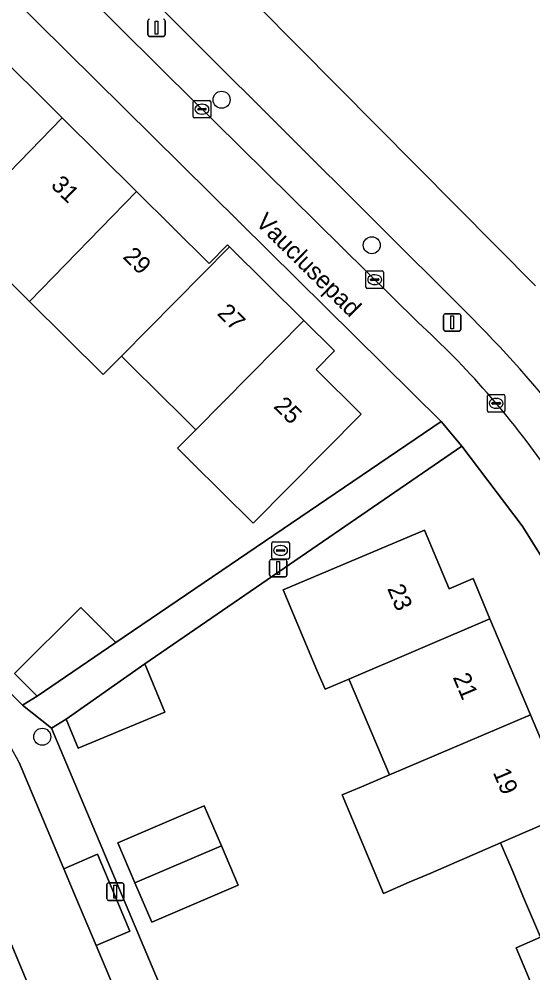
# Model space of a CAD drawing. Extents: x 157767 to 159172, y 387839 to 389425.
# Drawn here: x 158847.4 to 158876.8, y 388579.3 to 388634 of the extents above; entities that cross this region are included whole.
import ezdxf

# ---------------------------------------------------------------- set-up
doc = ezdxf.new("R2010")
doc.units = 0
for name, color, linetype in [('IMGEO_Berm_groen', 7, 'Continuous'), ('IMGEO_Boom', 7, 'Continuous'), ('IMGEO_Erf', 7, 'Continuous'), ('IMGEO_Fietspad_gesloten', 7, 'Continuous'), ('IMGEO_Groenvoorziening', 7, 'Continuous'), ('IMGEO_Kolk', 7, 'Continuous'), ('IMGEO_Lichtmast', 7, 'Continuous'), ('IMGEO_Openbare_ruimte_label', 7, 'Continuous'), ('IMGEO_Pand', 7, 'Continuous'), ('IMGEO_Pand_nummerreeks', 7, 'Continuous'), ('IMGEO_Parkeervlak_open', 7, 'Continuous'), ('IMGEO_Rijbaan_lokaal_open', 7, 'Continuous'), ('IMGEO_Voetpad_open', 7, 'Continuous')]:
    doc.layers.add(name, color=color, linetype=linetype)

msp = doc.modelspace()

# ---------------------------------------------------------------- linework, layer by layer
at = {"layer": 'IMGEO_Berm_groen'}
for points in [[(158872.967, 388617.185), (158852.321, 388637.762), (158839.65, 388650.427), (158830.167, 388657.971), (158826.059, 388659.809), (158825.678, 388658.884), (158824.764, 388659.293), (158824.169, 388657.847), (158823.032, 388655.085)], [(158841.179, 388645.31), (158855.71, 388630.903), (158870.24, 388616.57)]]:
    msp.add_lwpolyline(points, dxfattribs=at)
for centre, radius, start, end in [((158820.197, 388564.015), 74.912, 31.34428, 45.21669), ((158835.435, 388578.428), 51.635, 35.0275, 47.6194)]:
    msp.add_arc(centre, radius, start, end, dxfattribs=at)
at = {"layer": 'IMGEO_Boom'}
for centre in [(158858.984, 388629.327), (158867.599, 388620.984), (158848.693, 388592.803)]:
    msp.add_circle(centre, 0.489, dxfattribs=at)
at = {"layer": 'IMGEO_Erf'}
for points in [[(158835.319, 388645.67), (158828.442, 388648.544), (158818.335, 388623.918), (158818.268, 388623.756), (158847.551, 388594.611), (158848.397, 388595.125), (158847.102, 388596.428), (158850.912, 388600.212), (158852.906, 388598.205), (158871.583, 388610.87), (158838.465, 388643.575)], [(158845.595, 388632.496), (158849.836, 388628.296), (158854.102, 388624.072), (158858.275, 388619.939), (158859.328, 388621.002), (158859.438, 388620.893), (158863.701, 388616.672), (158865.461, 388614.929), (158864.401, 388613.858), (158866.988, 388611.296), (158860.794, 388605.041), (158857.241, 388608.559), (158856.447, 388609.346), (158857.418, 388610.327), (158857.495, 388610.404), (158857.388, 388610.51), (158856.308, 388611.58), (158855.876, 388612.008), (158853.299, 388614.56), (158853.232, 388614.626), (158852.183, 388613.567), (158847.958, 388617.75), (158843.694, 388621.973)], [(158878.124, 388601.869), (158876.222, 388604.888), (158872.771, 388609.467), (158854.58, 388596.979), (158855.727, 388594.211), (158850.745, 388592.146), (158850.054, 388593.812), (158849.228, 388593.301), (158876.815, 388527.904), (158877.046, 388528.002), (158882.644, 388530.369), (158895.978, 388536.007), (158905.332, 388539.962), (158905.758, 388540.142), (158886.464, 388585.803)], [(158878.2, 388575.191), (158875.875, 388580.707), (158877.272, 388581.307), (158876.31, 388583.589), (158875.686, 388585.07), (158874.99, 388586.719), (158870.981, 388584.983), (158869.751, 388584.455), (158868.279, 388583.817), (158865.896, 388589.468), (158867.01, 388589.938), (158868.608, 388590.612), (158866.329, 388596.019), (158866.29, 388596.111), (158864.918, 388595.525), (158864.453, 388596.627), (158862.511, 388601.234), (158870.618, 388604.652), (158872.036, 388601.289), (158873.41, 388601.868), (158874.381, 388599.565), (158876.703, 388594.056), (158878.994, 388588.621)]]:
    msp.add_lwpolyline(points, dxfattribs=at)
msp.add_lwpolyline([(158859.941, 388584.295), (158854.982, 388582.168), (158854.011, 388584.431), (158853.031, 388586.715), (158857.99, 388588.842), (158858.978, 388586.539)], close=True, dxfattribs=at)
at = {"layer": 'IMGEO_Fietspad_gesloten'}
for points in [[(158876.988, 388618.656), (158847.414, 388648.473), (158845.428, 388650.459), (158840.383, 388654.989), (158834.525, 388659.875), (158828.614, 388663.331), (158823.974, 388665.504)], [(158820.739, 388662.189), (158821.601, 388661.803), (158825.145, 388660.218), (158826.059, 388659.809), (158830.167, 388657.971), (158839.65, 388650.427), (158852.321, 388637.762), (158872.967, 388617.185)]]:
    msp.add_lwpolyline(points, dxfattribs=at)
msp.add_arc((158820.197, 388564.015), 74.912, 31.34428, 45.21669, dxfattribs=at)
at = {"layer": 'IMGEO_Groenvoorziening'}
msp.add_lwpolyline([(158921.973, 388667.779), (158872.188, 388678.431), (158867.491, 388672.751), (158865.537, 388670.388), (158848.374, 388649.634), (158847.414, 388648.473), (158876.988, 388618.656)], dxfattribs=at)
at = {"layer": 'IMGEO_Kolk'}
for p, q in [((158857.355, 388628.358), (158857.355, 388629.21)), ((158857.43, 388629.284), (158858.282, 388629.284)), ((158857.614, 388628.778), (158857.614, 388628.79)), ((158857.657, 388628.827), (158858.055, 388628.827)), ((158857.843, 388629.064), (158857.868, 388629.064)), ((158858.098, 388628.79), (158858.098, 388628.778)), ((158858.356, 388629.21), (158858.356, 388628.358)), ((158858.282, 388628.284), (158857.43, 388628.284)), ((158858.052, 388628.741), (158857.654, 388628.741)), ((158857.866, 388628.504), (158857.841, 388628.504)), ((158867.341, 388619.507), (158868.193, 388619.507)), ((158867.266, 388618.581), (158867.266, 388619.433)), ((158867.525, 388619.001), (158867.525, 388619.013)), ((158867.963, 388618.964), (158867.565, 388618.964)), ((158867.568, 388619.05), (158867.966, 388619.05)), ((158867.754, 388619.287), (158867.779, 388619.287)), ((158868.009, 388619.013), (158868.009, 388619.001)), ((158868.267, 388619.433), (158868.267, 388618.581)), ((158868.193, 388618.507), (158867.341, 388618.507)), ((158867.777, 388618.727), (158867.752, 388618.727)), ((158874.311, 388612.417), (158875.163, 388612.417)), ((158874.236, 388611.491), (158874.236, 388612.343)), ((158874.495, 388611.911), (158874.495, 388611.923)), ((158874.933, 388611.874), (158874.535, 388611.874)), ((158874.538, 388611.96), (158874.936, 388611.96)), ((158874.724, 388612.197), (158874.749, 388612.197)), ((158874.979, 388611.923), (158874.979, 388611.911)), ((158875.237, 388612.343), (158875.237, 388611.491)), ((158875.163, 388611.417), (158874.311, 388611.417)), ((158874.747, 388611.637), (158874.722, 388611.637)), ((158861.867, 388603.057), (158861.867, 388603.909)), ((158861.942, 388603.983), (158862.794, 388603.983)), ((158862.355, 388603.763), (158862.38, 388603.763)), ((158862.868, 388603.909), (158862.868, 388603.057)), ((158862.126, 388603.477), (158862.126, 388603.489)), ((158862.564, 388603.44), (158862.166, 388603.44)), ((158862.169, 388603.526), (158862.567, 388603.526)), ((158862.378, 388603.203), (158862.353, 388603.203)), ((158862.61, 388603.489), (158862.61, 388603.477)), ((158862.794, 388602.983), (158861.942, 388602.983))]:
    msp.add_line(p, q, dxfattribs=at)
for points in [[(158857.355, 388628.358), (158857.355, 388629.21)], [(158857.43, 388629.284), (158858.282, 388629.284)], [(158858.356, 388629.21), (158858.356, 388628.358)], [(158858.282, 388628.284), (158857.43, 388628.284)], [(158867.341, 388619.507), (158868.193, 388619.507)], [(158867.266, 388618.581), (158867.266, 388619.433)], [(158868.267, 388619.433), (158868.267, 388618.581)], [(158868.193, 388618.507), (158867.341, 388618.507)], [(158874.311, 388612.417), (158875.163, 388612.417)], [(158874.236, 388611.491), (158874.236, 388612.343)], [(158875.237, 388612.343), (158875.237, 388611.491)], [(158875.163, 388611.417), (158874.311, 388611.417)], [(158861.867, 388603.057), (158861.867, 388603.909)], [(158861.942, 388603.983), (158862.794, 388603.983)], [(158862.868, 388603.909), (158862.868, 388603.057)], [(158862.794, 388602.983), (158861.942, 388602.983)]]:
    msp.add_lwpolyline(points, dxfattribs=at)
for centre, radius, start, end in [((158857.432, 388629.208), 0.0765, 91.552, 178.448), ((158857.432, 388629.208), 0.0765, 91.552, 178.448), ((158857.654, 388628.787), 0.0403, 85.8775, 175.7526), ((158857.651, 388628.777), 0.0366, 178.938, 274.7102), ((158858.055, 388628.784), 0.043, 264.8664, 352.4533), ((158858.059, 388628.789), 0.0386, 1.7309, 96.639), ((158858.28, 388629.208), 0.0765, 1.552, 88.448), ((158858.28, 388629.208), 0.0765, 1.552, 88.448), ((158857.432, 388628.36), 0.0765, 181.552, 268.448), ((158857.432, 388628.36), 0.0765, 181.552, 268.448), ((158858.28, 388628.36), 0.0765, 271.552, 358.448), ((158858.28, 388628.36), 0.0765, 271.552, 358.448), ((158867.343, 388619.431), 0.0765, 91.552, 178.448), ((158867.343, 388619.431), 0.0765, 91.552, 178.448), ((158868.191, 388619.431), 0.0765, 1.552, 88.448), ((158868.191, 388619.431), 0.0765, 1.552, 88.448), ((158867.565, 388619.01), 0.0403, 85.8775, 175.7526), ((158867.562, 388619), 0.0366, 178.938, 274.7102), ((158867.966, 388619.007), 0.043, 264.8664, 352.4533), ((158867.97, 388619.012), 0.0386, 1.7309, 96.639), ((158867.343, 388618.583), 0.0765, 181.552, 268.448), ((158867.343, 388618.583), 0.0765, 181.552, 268.448), ((158868.191, 388618.583), 0.0765, 271.552, 358.448), ((158868.191, 388618.583), 0.0765, 271.552, 358.448), ((158874.313, 388612.341), 0.0765, 91.552, 178.448), ((158874.313, 388612.341), 0.0765, 91.552, 178.448), ((158875.161, 388612.341), 0.0765, 1.552, 88.448), ((158875.161, 388612.341), 0.0765, 1.552, 88.448), ((158874.535, 388611.92), 0.0403, 85.8775, 175.7526), ((158874.532, 388611.91), 0.0366, 178.938, 274.7102), ((158874.936, 388611.917), 0.043, 264.8664, 352.4533), ((158874.94, 388611.922), 0.0386, 1.7309, 96.639), ((158874.313, 388611.493), 0.0765, 181.552, 268.448), ((158874.313, 388611.493), 0.0765, 181.552, 268.448), ((158875.161, 388611.493), 0.0765, 271.552, 358.448), ((158875.161, 388611.493), 0.0765, 271.552, 358.448), ((158861.944, 388603.907), 0.0765, 91.552, 178.448), ((158861.944, 388603.907), 0.0765, 91.552, 178.448), ((158862.792, 388603.907), 0.0765, 1.552, 88.448), ((158862.792, 388603.907), 0.0765, 1.552, 88.448), ((158862.166, 388603.486), 0.0403, 85.8775, 175.7526), ((158862.163, 388603.476), 0.0366, 178.938, 274.7102), ((158862.567, 388603.483), 0.043, 264.8664, 352.4533), ((158862.571, 388603.488), 0.0386, 1.7309, 96.639), ((158861.944, 388603.059), 0.0765, 181.552, 268.448), ((158861.944, 388603.059), 0.0765, 181.552, 268.448), ((158862.792, 388603.059), 0.0765, 271.552, 358.448), ((158862.792, 388603.059), 0.0765, 271.552, 358.448)]:
    msp.add_arc(centre, radius, start, end, dxfattribs=at)
for centre, major_axis, ratio, start_param, end_param in [((158857.842, 388628.784), (-0.387, 0.002), 0.722429, 4.712389, 7.853982), ((158857.867, 388628.784), (-0.39, 0.002), 0.717154, 1.570796, 4.712389), ((158867.753, 388619.007), (-0.387, 0.002), 0.722429, 4.712389, 7.853982), ((158867.778, 388619.007), (-0.39, 0.002), 0.717154, 1.570796, 4.712389), ((158874.723, 388611.917), (-0.387, 0.002), 0.722429, 4.712389, 7.853982), ((158874.748, 388611.917), (-0.39, 0.002), 0.717154, 1.570796, 4.712389), ((158862.354, 388603.483), (-0.387, 0.002), 0.722429, 4.712389, 7.853982), ((158862.379, 388603.483), (-0.39, 0.002), 0.717154, 1.570796, 4.712389)]:
    msp.add_ellipse(centre, major_axis=major_axis, ratio=ratio, start_param=start_param, end_param=end_param, dxfattribs=at)
at = {"layer": 'IMGEO_Lichtmast'}
for p, q in [((158854.752, 388633.052), (158854.752, 388633.852)), ((158854.752, 388633.852), (158854.752, 388633.052)), ((158855.742, 388633.852), (158855.742, 388633.052)), ((158855.742, 388633.052), (158855.742, 388633.852)), ((158855.642, 388632.952), (158854.852, 388632.952)), ((158854.852, 388632.952), (158855.642, 388632.952)), ((158871.718, 388616.159), (158871.718, 388616.959)), ((158871.718, 388616.959), (158871.718, 388616.159)), ((158871.818, 388617.059), (158872.608, 388617.059)), ((158872.608, 388617.059), (158871.818, 388617.059)), ((158872.708, 388616.959), (158872.708, 388616.159)), ((158872.708, 388616.159), (158872.708, 388616.959)), ((158872.608, 388616.059), (158871.818, 388616.059)), ((158871.818, 388616.059), (158872.608, 388616.059)), ((158861.738, 388602.073), (158861.738, 388602.873)), ((158861.738, 388602.873), (158861.738, 388602.073)), ((158861.838, 388602.973), (158862.628, 388602.973)), ((158862.628, 388602.973), (158861.838, 388602.973)), ((158862.728, 388602.873), (158862.728, 388602.073)), ((158862.728, 388602.073), (158862.728, 388602.873)), ((158862.628, 388601.973), (158861.838, 388601.973)), ((158861.838, 388601.973), (158862.628, 388601.973)), ((158852.387, 388583.52), (158852.387, 388584.32)), ((158852.387, 388584.32), (158852.387, 388583.52)), ((158852.487, 388584.42), (158853.277, 388584.42)), ((158853.277, 388584.42), (158852.487, 388584.42)), ((158853.377, 388584.32), (158853.377, 388583.52)), ((158853.377, 388583.52), (158853.377, 388584.32)), ((158853.277, 388583.42), (158852.487, 388583.42)), ((158852.487, 388583.42), (158853.277, 388583.42))]:
    msp.add_line(p, q, dxfattribs=at)
for points in [[(158855.172, 388633.827), (158855.322, 388633.827), (158855.322, 388633.077), (158855.172, 388633.077), (158855.172, 388633.827)], [(158872.138, 388616.934), (158872.288, 388616.934), (158872.288, 388616.184), (158872.138, 388616.184), (158872.138, 388616.934)], [(158862.158, 388602.848), (158862.308, 388602.848), (158862.308, 388602.098), (158862.158, 388602.098), (158862.158, 388602.848)], [(158852.807, 388584.295), (158852.957, 388584.295), (158852.957, 388583.545), (158852.807, 388583.545), (158852.807, 388584.295)]]:
    msp.add_lwpolyline(points, dxfattribs=at)
for centre, start, end in [((158854.852, 388633.852), 90, 180), ((158854.852, 388633.852), 90, 180), ((158855.642, 388633.852), 0, 90), ((158855.642, 388633.852), 360, 90), ((158854.852, 388633.052), 180, 270), ((158854.852, 388633.052), 180, 270), ((158855.642, 388633.052), 270, 0), ((158855.642, 388633.052), 270, 0), ((158871.818, 388616.959), 90, 180), ((158871.818, 388616.959), 90, 180), ((158872.608, 388616.959), 0, 90), ((158872.608, 388616.959), 360, 90), ((158871.818, 388616.159), 180, 270), ((158871.818, 388616.159), 180, 270), ((158872.608, 388616.159), 270, 0), ((158872.608, 388616.159), 270, 0), ((158861.838, 388602.873), 90, 180), ((158861.838, 388602.873), 90, 180), ((158862.628, 388602.873), 0, 90), ((158862.628, 388602.873), 360, 90), ((158861.838, 388602.073), 180, 270), ((158861.838, 388602.073), 180, 270), ((158862.628, 388602.073), 270, 0), ((158862.628, 388602.073), 270, 0), ((158852.487, 388584.32), 90, 180), ((158852.487, 388584.32), 90, 180), ((158853.277, 388584.32), 0, 90), ((158853.277, 388584.32), 360, 90), ((158852.487, 388583.52), 180, 270), ((158852.487, 388583.52), 180, 270), ((158853.277, 388583.52), 270, 0), ((158853.277, 388583.52), 270, 0)]:
    msp.add_arc(centre, 0.1, start, end, dxfattribs=at)
at = {"layer": 'IMGEO_Pand'}
for points in [[(158845.595, 388632.496), (158839.393, 388626.232), (158843.694, 388621.973), (158849.836, 388628.296)], [(158847.958, 388617.75), (158854.102, 388624.072), (158849.836, 388628.296), (158843.694, 388621.973)], [(158859.438, 388620.893), (158859.328, 388621.002), (158858.275, 388619.939), (158854.102, 388624.072), (158847.958, 388617.75), (158852.183, 388613.567), (158853.232, 388614.626)], [(158863.701, 388616.672), (158859.438, 388620.893), (158853.232, 388614.626), (158853.299, 388614.56), (158855.876, 388612.008), (158856.308, 388611.58), (158857.388, 388610.51), (158857.495, 388610.404)], [(158864.401, 388613.858), (158865.461, 388614.929), (158863.701, 388616.672), (158857.495, 388610.404), (158857.418, 388610.327), (158856.447, 388609.346), (158857.241, 388608.559), (158860.794, 388605.041), (158866.988, 388611.296)], [(158873.41, 388601.868), (158872.036, 388601.289), (158870.618, 388604.652), (158862.511, 388601.234), (158864.453, 388596.627), (158864.918, 388595.525), (158866.29, 388596.111), (158874.381, 388599.565)], [(158852.906, 388598.205), (158850.912, 388600.212), (158847.102, 388596.428), (158848.397, 388595.125)], [(158874.381, 388599.565), (158866.29, 388596.111), (158866.329, 388596.019), (158868.608, 388590.612), (158876.703, 388594.056)], [(158850.745, 388592.146), (158855.727, 388594.211), (158854.58, 388596.979), (158850.054, 388593.812)], [(158876.703, 388594.056), (158868.608, 388590.612), (158867.01, 388589.938), (158865.896, 388589.468), (158868.279, 388583.817), (158869.751, 388584.455), (158870.981, 388584.983), (158874.99, 388586.719), (158879.054, 388588.479), (158878.994, 388588.621)], [(158885.317, 388584.762), (158883.025, 388590.199), (158879.054, 388588.479), (158874.99, 388586.719), (158875.686, 388585.07), (158876.31, 388583.589), (158877.272, 388581.307), (158883.931, 388584.167)], [(158854.011, 388584.431), (158858.978, 388586.539), (158857.99, 388588.842), (158853.031, 388586.715)], [(158854.011, 388584.431), (158854.982, 388582.168), (158859.941, 388584.295), (158858.978, 388586.539)], [(158884.008, 388583.983), (158883.931, 388584.167), (158877.272, 388581.307), (158875.875, 388580.707), (158878.2, 388575.191), (158886.279, 388578.595)]]:
    msp.add_lwpolyline(points, close=True, dxfattribs=at)
at = {"layer": 'IMGEO_Parkeervlak_open'}
msp.add_lwpolyline([(158851.791, 388580.825), (158853.718, 388581.658), (158851.856, 388586.062), (158849.929, 388585.229), (158850.623, 388583.583)], close=True, dxfattribs=at)
at = {"layer": 'IMGEO_Rijbaan_lokaal_open'}
for points in [[(158842.271, 388591.282), (158843.867, 388588.058), (158844.426, 388586.796), (158845.795, 388583.547), (158848.541, 388577.03), (158850.456, 388572.487), (158853.18, 388566.021), (158855.083, 388561.505), (158862.014, 388545.09), (158868.624, 388529.441), (158869.73, 388526.822)], [(158874.29, 388527.681), (158870.469, 388536.709), (158868.546, 388541.25), (158865.836, 388547.655), (158863.855, 388552.335), (158861.148, 388558.729), (158859.229, 388563.261), (158856.415, 388569.905), (158854.528, 388574.362), (158851.791, 388580.825), (158850.623, 388583.583), (158849.929, 388585.229), (158847.36, 388591.321)]]:
    msp.add_lwpolyline(points, dxfattribs=at)
msp.add_arc((158796.298, 388564.984), 57.454, 27.284, 32.63012, dxfattribs=at)
at = {"layer": 'IMGEO_Voetpad_open'}
for points in [[(158870.24, 388616.57), (158855.71, 388630.903), (158841.179, 388645.31)], [(158838.465, 388643.575), (158871.583, 388610.87), (158872.771, 388609.467), (158876.222, 388604.888), (158878.124, 388601.869)], [(158849.228, 388593.301), (158847.551, 388594.611), (158818.268, 388623.756), (158818.335, 388623.918), (158813.178, 388626.059), (158809.115, 388614.346)], [(158868.969, 388514.614), (158869.718, 388512.834), (158881.379, 388517.74), (158879.035, 388523.296), (158877.046, 388528.002), (158876.815, 388527.904), (158849.228, 388593.301)], [(158869.73, 388526.822), (158868.624, 388529.441), (158867.009, 388528.759), (158860.4, 388544.408), (158862.014, 388545.09), (158855.083, 388561.505), (158853.149, 388560.69), (158851.246, 388565.206), (158853.18, 388566.021), (158850.456, 388572.487), (158849.995, 388572.294), (158848.522, 388571.672), (158846.607, 388576.215), (158848.541, 388577.03), (158845.795, 388583.547), (158843.865, 388582.723), (158841.937, 388587.234), (158843.867, 388588.058), (158842.271, 388591.282)], [(158847.36, 388591.321), (158849.929, 388585.229), (158851.856, 388586.062), (158853.718, 388581.658), (158851.791, 388580.825), (158854.528, 388574.362), (158856.457, 388575.194), (158858.344, 388570.737), (158856.415, 388569.905), (158859.229, 388563.261), (158861.155, 388564.098), (158863.074, 388559.566), (158861.148, 388558.729), (158863.855, 388552.335), (158865.781, 388553.172), (158867.762, 388548.492), (158865.836, 388547.655), (158868.546, 388541.25), (158870.474, 388542.084), (158872.398, 388537.541), (158870.469, 388536.709), (158874.29, 388527.681)]]:
    msp.add_lwpolyline(points, dxfattribs=at)
msp.add_lwpolyline([(158872.771, 388609.467), (158871.583, 388610.87), (158852.906, 388598.205), (158848.397, 388595.125), (158847.551, 388594.611), (158849.228, 388593.301), (158850.054, 388593.812), (158854.58, 388596.979)], close=True, dxfattribs=at)
for centre, radius, start, end in [((158835.435, 388578.428), 51.635, 35.0275, 47.6194), ((158796.298, 388564.984), 57.454, 27.284, 32.63012)]:
    msp.add_arc(centre, radius, start, end, dxfattribs=at)

# ---------------------------------------------------------------- texts
at = {"layer": 'IMGEO_Openbare_ruimte_label'}
msp.add_text('Vauclusepad', height=1, rotation=315.3242, dxfattribs=at).set_placement((158860.878, 388622.229))
at = {"layer": 'IMGEO_Pand_nummerreeks'}
for s, rotation, p in [('31', 315.2799, (158849.134, 388624.375)), ('29', 315.2806, (158853.271, 388620.279)), ('27', 315.2806, (158858.674, 388617.034)), ('25', 315.2806, (158861.919, 388611.7)), ('23', 292.8608, (158868.471, 388601.303)), ('21', 292.8551, (158872.235, 388596.213)), ('19', 292.8551, (158874.532, 388590.761))]:
    msp.add_text(s, height=1, rotation=rotation, dxfattribs=at).set_placement(p)

doc.saveas('drawing.dxf')
